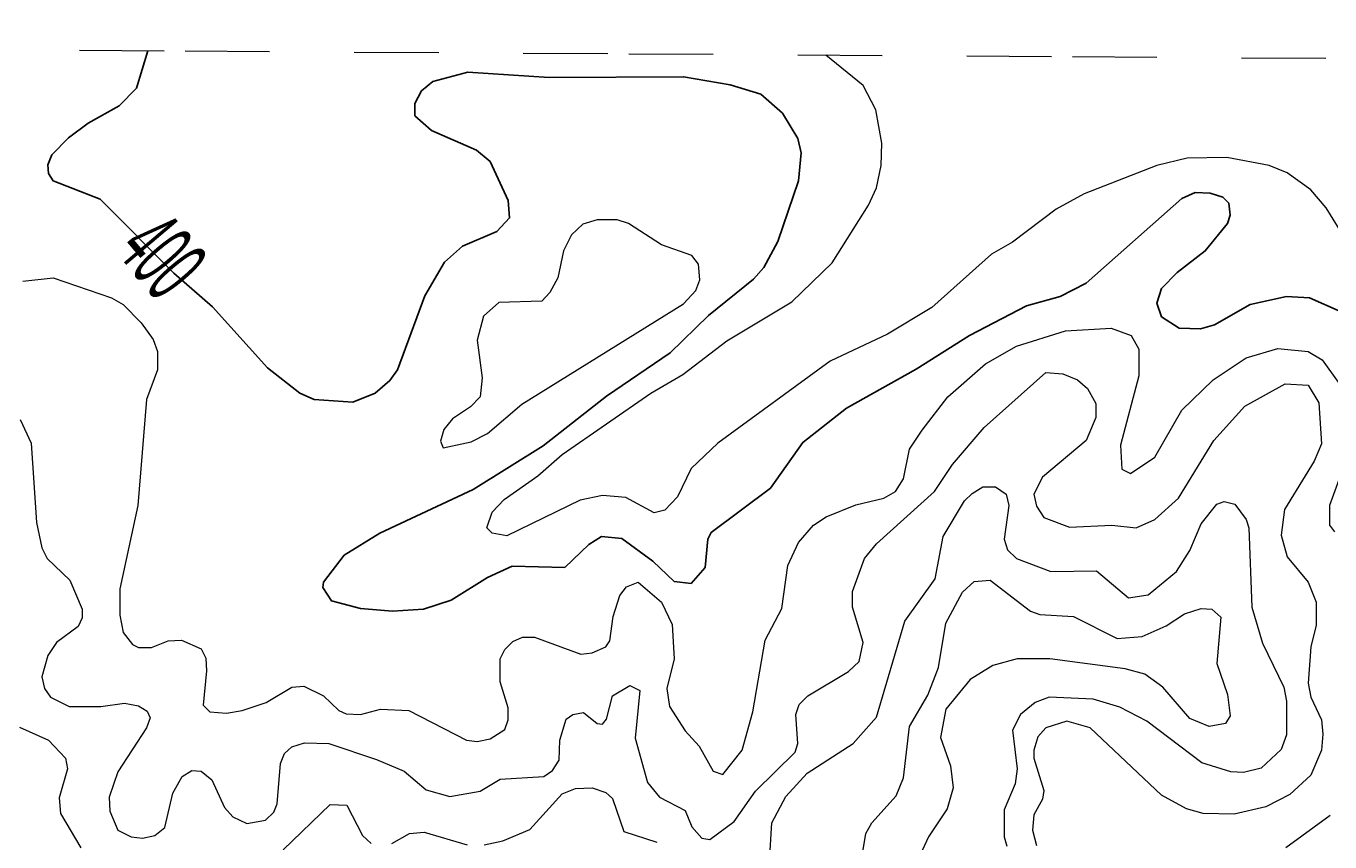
# Model space of a CAD drawing. Extents: x 577 to 602.9, y 7483.8 to 7511.6.
# Drawn here: x 597.951 to 599.494, y 7510.547 to 7511.513 of the extents above; entities that cross this region are included whole.
import ezdxf
from ezdxf.enums import TextEntityAlignment as Align

# ---------------------------------------------------------------- set-up
doc = ezdxf.new("R2010")
doc.units = 0
doc.header["$LTSCALE"] = 0.032
doc.linetypes.add('SHORT_DASHED', pattern=[2.7, 1.5, -1.2])
for name, color, linetype, lineweight in [('1', 7, 'Continuous', 25), ('2', 7, 'Continuous', 13), ('62', 7, 'SHORT_DASHED', 13)]:
    doc.layers.add(name, color=color, linetype=linetype, lineweight=lineweight)
doc.layers.add('61', color=7, linetype='Continuous')

msp = doc.modelspace()

# ---------------------------------------------------------------- linework, layer by layer
at = {"layer": '1'}
msp.add_lwpolyline([(598.0953, 7511.4836), (598.082, 7511.4392), (598.0613, 7511.4185), (598.0247, 7511.3978), (598.0016, 7511.3803), (597.9818, 7511.3605), (597.977, 7511.3485), (597.9778, 7511.3382), (597.9834, 7511.3294), (598.039, 7511.308), (598.1262, 7511.2203), (598.1718, 7511.1806), (598.237, 7511.1084), (598.2752, 7511.0782), (598.2919, 7511.071), (598.338, 7511.0678), (598.3642, 7511.0782), (598.3817, 7511.0933), (598.3905, 7511.106), (598.4231, 7511.1935), (598.4462, 7511.2332), (598.4676, 7511.2523), (598.5082, 7511.2698), (598.5233, 7511.2857), (598.5217, 7511.3064), (598.5002, 7511.3525), (598.4843, 7511.366), (598.431, 7511.3891), (598.4112, 7511.4066), (598.4112, 7511.4209), (598.4191, 7511.436), (598.4326, 7511.4471), (598.474, 7511.4583), (598.5702, 7511.4519), (598.7292, 7511.4527), (598.7841, 7511.4432), (598.8207, 7511.432), (598.8461, 7511.4098), (598.8644, 7511.3795), (598.8684, 7511.3628), (598.8652, 7511.3294), (598.8406, 7511.2579), (598.8239, 7511.2269), (598.8119, 7511.2133), (598.7587, 7511.1704), (598.7133, 7511.1259), (598.6378, 7511.075), (598.563, 7511.0161), (598.4803, 7510.9645), (598.3698, 7510.9128), (598.3277, 7510.8865), (598.303, 7510.8547), (598.3022, 7510.8484), (598.3126, 7510.8325), (598.3468, 7510.8237), (598.3849, 7510.8205), (598.4215, 7510.8229), (598.4541, 7510.8333), (598.497, 7510.8603), (598.5265, 7510.8738), (598.5885, 7510.8722), (598.6171, 7510.8992), (598.6322, 7510.9088), (598.6561, 7510.9064), (598.6927, 7510.8794), (598.7181, 7510.8555), (598.738, 7510.8531), (598.7547, 7510.8722), (598.7579, 7510.9056), (598.7618, 7510.9136), (598.8318, 7510.966), (598.87, 7511.0201), (598.9217, 7511.0607), (599.0044, 7511.1068), (599.0672, 7511.1465), (599.1348, 7511.1815), (599.1745, 7511.1927), (599.2055, 7511.2086), (599.3185, 7511.3088), (599.3344, 7511.3159), (599.3519, 7511.3151), (599.367, 7511.3104), (599.3741, 7511.3032), (599.3757, 7511.2889), (599.3725, 7511.2793), (599.3463, 7511.2467), (599.3129, 7511.2213), (599.2946, 7511.2022), (599.289, 7511.1847), (599.2946, 7511.1688), (599.3153, 7511.1553), (599.3407, 7511.1545), (599.3574, 7511.1593), (599.3996, 7511.1831), (599.4425, 7511.1927), (599.4695, 7511.1911), (599.5069, 7511.1744)], dxfattribs=at)
at = {"layer": '2'}
for points in [[(599.5212, 7511.2459), (599.4894, 7511.2976), (599.4711, 7511.3191), (599.4433, 7511.339), (599.4218, 7511.3477), (599.3717, 7511.3573), (599.3248, 7511.3565), (599.289, 7511.3477), (599.2032, 7511.3143), (599.1698, 7511.296), (599.1181, 7511.2571), (599.0934, 7511.2428), (599.0227, 7511.1799), (598.9702, 7511.1481), (598.9026, 7511.1163), (598.7698, 7511.0193), (598.738, 7510.9891), (598.7221, 7510.9557), (598.707, 7510.9398), (598.6942, 7510.9366), (598.6608, 7510.9549), (598.633, 7510.9573), (598.6068, 7510.9517), (598.5201, 7510.9096), (598.5026, 7510.9128), (598.4962, 7510.9191), (598.5026, 7510.9374), (598.5169, 7510.9525), (598.5567, 7510.9804), (598.5853, 7511.0058), (598.6903, 7511.0782), (598.7284, 7511.1004), (598.7801, 7511.1402), (598.8573, 7511.1863), (598.905, 7511.2324), (598.9479, 7511.3008), (598.9575, 7511.3215), (598.963, 7511.3477), (598.9638, 7511.374), (598.9567, 7511.4137), (598.9415, 7511.4424), (598.8976, 7511.4784)], [(597.9476, 7511.211), (597.9834, 7511.2149), (598.0525, 7511.1911), (598.0661, 7511.1831), (598.0875, 7511.1617), (598.1018, 7511.1418), (598.1066, 7511.1275), (598.1066, 7511.106), (598.0939, 7511.071), (598.0836, 7510.9454), (598.0621, 7510.8468), (598.0621, 7510.8158), (598.0661, 7510.7951), (598.0772, 7510.7808), (598.0843, 7510.7776), (598.0995, 7510.7776), (598.1193, 7510.7855), (598.1352, 7510.7863), (598.1583, 7510.776), (598.1639, 7510.7649), (598.1647, 7510.7498), (598.1607, 7510.7092), (598.1686, 7510.7013), (598.1885, 7510.6997), (598.2068, 7510.7028), (598.2354, 7510.7124), (598.2656, 7510.7307), (598.28, 7510.7315), (598.303, 7510.7203), (598.3213, 7510.7028), (598.3301, 7510.6989), (598.3468, 7510.6981), (598.3706, 7510.7044), (598.404, 7510.7028), (598.4724, 7510.6679), (598.4851, 7510.6663), (598.5002, 7510.6694), (598.5177, 7510.6806), (598.5217, 7510.6917), (598.5217, 7510.706), (598.5122, 7510.737), (598.5122, 7510.7641), (598.5177, 7510.7752), (598.5273, 7510.7847), (598.5384, 7510.7895), (598.5527, 7510.7895), (598.6076, 7510.7696), (598.6211, 7510.7712), (598.637, 7510.7784), (598.6418, 7510.7855), (598.6457, 7510.8142), (598.6537, 7510.8388), (598.6616, 7510.8492), (598.6752, 7510.8547), (598.703, 7510.8309), (598.7157, 7510.8046), (598.7181, 7510.7641), (598.7094, 7510.7291), (598.7125, 7510.7076), (598.7308, 7510.679), (598.7475, 7510.6607), (598.7642, 7510.6313), (598.7754, 7510.6273), (598.7984, 7510.6559), (598.8111, 7510.7013), (598.8255, 7510.7863), (598.8453, 7510.8237), (598.8525, 7510.8746), (598.8652, 7510.9016), (598.8827, 7510.9223), (598.8978, 7510.9319), (598.9328, 7510.9462), (598.9662, 7510.9541)], [(598.9662, 7510.9541), (598.9797, 7510.9621), (598.9893, 7510.9772), (598.9964, 7511.0122), (599.0115, 7511.0344), (599.0417, 7511.0742), (599.0863, 7511.1132), (599.1228, 7511.1338), (599.1809, 7511.1521), (599.235, 7511.1553), (599.2588, 7511.1465), (599.2676, 7511.1306), (599.2676, 7511.0988), (599.2461, 7511.0169), (599.2477, 7510.9883), (599.258, 7510.9835), (599.2867, 7511.0026), (599.3185, 7511.0583), (599.3558, 7511.0941), (599.3948, 7511.1203), (599.4322, 7511.1314), (599.468, 7511.1275), (599.4847, 7511.1179), (599.5053, 7511.0885)], [(598.5122, 7510.6217), (598.5638, 7510.6249), (598.5742, 7510.6321), (598.5821, 7510.644), (598.5829, 7510.6679), (598.5901, 7510.6925), (598.598, 7510.6981), (598.6108, 7510.7005), (598.6267, 7510.6877), (598.633, 7510.6869), (598.6378, 7510.6925), (598.6449, 7510.7203), (598.6656, 7510.7323), (598.6775, 7510.7267), (598.672, 7510.6702), (598.6863, 7510.6178), (598.7006, 7510.6003), (598.7308, 7510.5844), (598.7388, 7510.5653), (598.7507, 7510.5518), (598.7602, 7510.5502), (598.7889, 7510.5716), (598.8143, 7510.6074), (598.8612, 7510.6535), (598.8644, 7510.6639), (598.862, 7510.6981), (598.866, 7510.71), (598.8763, 7510.7203), (598.9241, 7510.749), (598.9368, 7510.7609), (598.9415, 7510.7832), (598.9288, 7510.8253), (598.9288, 7510.8436), (598.9431, 7510.8826), (598.9575, 7510.9), (599.0258, 7510.9621), (599.0473, 7510.9939), (599.0847, 7511.0376), (599.1578, 7511.1028), (599.1777, 7511.1012), (599.1952, 7511.0941), (599.2071, 7511.0837), (599.2167, 7511.0662), (599.2167, 7511.0495), (599.2055, 7511.0225), (599.1539, 7510.9788), (599.1435, 7510.9589), (599.1467, 7510.9446), (599.1554, 7510.9311), (599.1857, 7510.9199), (599.2358, 7510.9223), (599.2644, 7510.9191), (599.2867, 7510.9287), (599.3145, 7510.9541), (599.3566, 7511.0225), (599.3932, 7511.0631), (599.4409, 7511.0893), (599.468, 7511.0877), (599.4807, 7511.067), (599.4839, 7511.0185), (599.4751, 7510.9979), (599.4401, 7510.9406), (599.4361, 7510.9104), (599.4433, 7510.8849), (599.468, 7510.8547), (599.4775, 7510.8309), (599.4775, 7510.8038), (599.4711, 7510.7784), (599.468, 7510.7354), (599.4711, 7510.7187), (599.4839, 7510.6917), (599.4854, 7510.675), (599.4839, 7510.6559), (599.4711, 7510.6265), (599.4465, 7510.6034), (599.4179, 7510.5891), (599.3805, 7510.5804), (599.3439, 7510.5812), (599.324, 7510.5867), (599.2946, 7510.6026), (599.2103, 7510.6822), (599.1825, 7510.6901), (599.1578, 7510.6822), (599.1483, 7510.6718), (599.1435, 7510.6559), (599.1435, 7510.6464), (599.1554, 7510.6082), (599.1539, 7510.5979), (599.1435, 7510.5796), (599.1419, 7510.5613), (599.1467, 7510.543)], [(597.9444, 7511.0472), (597.9571, 7511.0193), (597.9635, 7510.9255), (597.9698, 7510.8953), (597.9762, 7510.8826), (598.0032, 7510.8571), (598.0176, 7510.8229), (598.0176, 7510.8126), (598.0128, 7510.8022), (597.9873, 7510.7832), (597.977, 7510.768), (597.9698, 7510.7426), (597.973, 7510.7291), (597.9802, 7510.7187), (598.0024, 7510.7076), (598.0398, 7510.7076), (598.0676, 7510.7116), (598.0843, 7510.7084), (598.0947, 7510.702), (598.0979, 7510.6941), (598.0939, 7510.6822), (598.0597, 7510.6305), (598.0494, 7510.6003), (598.0502, 7510.5836), (598.0597, 7510.5613), (598.0756, 7510.5533), (598.0891, 7510.5518), (598.1034, 7510.5549), (598.1154, 7510.5645), (598.1249, 7510.605), (598.136, 7510.6249), (598.1472, 7510.6321), (598.1583, 7510.6313), (598.171, 7510.6209), (598.1861, 7510.5883), (598.1957, 7510.5772), (598.2124, 7510.5693), (598.2346, 7510.5732), (598.2442, 7510.5828), (598.2482, 7510.5923), (598.2521, 7510.64), (598.2569, 7510.652), (598.2656, 7510.6599), (598.2808, 7510.6647), (598.3094, 7510.6639), (598.3658, 7510.6448), (598.3984, 7510.6313), (598.4247, 7510.609), (598.4525, 7510.6011), (598.4883, 7510.6074), (598.5122, 7510.6217)], [(599.5125, 7510.9986), (599.4934, 7510.9454), (599.4934, 7510.9223), (599.499, 7510.9144)], [(598.8302, 7510.5176), (598.8334, 7510.57), (598.8501, 7510.6011), (598.8755, 7510.6289), (598.9296, 7510.6639), (598.9575, 7510.6949), (598.9908, 7510.8086), (599.0266, 7510.8587), (599.0362, 7510.9088), (599.0616, 7510.9509), (599.0704, 7510.9597), (599.0831, 7510.9676), (599.0982, 7510.9676), (599.1109, 7510.9589), (599.1141, 7510.9454), (599.1085, 7510.9056), (599.1125, 7510.8929), (599.1228, 7510.8826), (599.1634, 7510.8674), (599.2175, 7510.8682), (599.2556, 7510.8364), (599.2787, 7510.8396), (599.3121, 7510.8674), (599.328, 7510.8921), (599.3415, 7510.9239), (599.3598, 7510.947)], [(599.3598, 7510.947), (599.3686, 7510.9501), (599.3813, 7510.947), (599.3948, 7510.9287), (599.398, 7510.9191), (599.4012, 7510.8253), (599.4139, 7510.7824), (599.4393, 7510.7307), (599.4425, 7510.714), (599.4425, 7510.6742), (599.4361, 7510.6567), (599.4123, 7510.6345), (599.3916, 7510.6297), (599.3765, 7510.6305), (599.3423, 7510.6408), (599.2771, 7510.6901), (599.2453, 7510.7068), (599.2135, 7510.7164), (599.1618, 7510.7187), (599.1451, 7510.7124), (599.1276, 7510.6981), (599.1181, 7510.6798), (599.1236, 7510.6337), (599.1213, 7510.6162), (599.1085, 7510.5852), (599.1085, 7510.5533), (599.1117, 7510.5422)], [(598.9415, 7510.5382), (598.9447, 7510.5573), (598.9519, 7510.57), (598.9805, 7510.6019), (598.9893, 7510.6233), (598.9964, 7510.6838), (599.0179, 7510.7211), (599.0306, 7510.7537), (599.0394, 7510.8062), (599.0592, 7510.8428), (599.0728, 7510.8555), (599.0918, 7510.8571), (599.1395, 7510.8205), (599.1507, 7510.8166), (599.1904, 7510.8142), (599.2421, 7510.7879), (599.2715, 7510.7903), (599.3002, 7510.803), (599.3216, 7510.8173), (599.3415, 7510.8237), (599.3542, 7510.8229), (599.3646, 7510.8134), (599.3598, 7510.7585), (599.3725, 7510.7219), (599.3757, 7510.6965), (599.3701, 7510.6877), (599.3511, 7510.6838), (599.328, 7510.6933), (599.2962, 7510.7307), (599.2747, 7510.7458), (599.2517, 7510.7521), (599.1626, 7510.7641)], [(599.1626, 7510.7641), (599.1236, 7510.7641), (599.095, 7510.7561), (599.068, 7510.7394), (599.0394, 7510.7044), (599.033, 7510.671), (599.0449, 7510.6376), (599.0481, 7510.6114), (599.0409, 7510.5867), (599.0187, 7510.5533), (599.0068, 7510.5271)], [(597.9436, 7510.683), (597.9778, 7510.6679), (597.9977, 7510.6464), (598.0001, 7510.6337), (597.9905, 7510.5995), (597.9921, 7510.5812), (598.016, 7510.5406)], [(598.4931, 7510.5438), (598.5153, 7510.5486), (598.5471, 7510.5621), (598.5853, 7510.6042), (598.6012, 7510.6106), (598.6211, 7510.6114), (598.637, 7510.6058), (598.6449, 7510.5987), (598.6585, 7510.5597), (598.6974, 7510.547)], [(598.2553, 7510.5382), (598.311, 7510.5915), (598.3309, 7510.5907), (598.3491, 7510.5549), (598.3595, 7510.5454)], [(599.4942, 7510.5788), (599.4417, 7510.5406)], [(598.3841, 7510.5454), (598.4048, 7510.5573), (598.4223, 7510.5589), (598.4732, 7510.5438)]]:
    msp.add_lwpolyline(points, dxfattribs=at)
msp.add_lwpolyline([(598.571, 7511.1974), (598.5615, 7511.1871), (598.5106, 7511.1855), (598.4923, 7511.1696), (598.4851, 7511.141), (598.4907, 7511.0965), (598.4883, 7511.0742), (598.4772, 7511.0623), (598.4557, 7511.0479), (598.4454, 7511.0352), (598.4414, 7511.0217), (598.4446, 7511.0138), (598.478, 7511.0209), (598.497, 7511.0305), (598.5376, 7511.0654), (598.7292, 7511.1839), (598.7435, 7511.1998), (598.7483, 7511.2125), (598.7467, 7511.2308), (598.7388, 7511.2412), (598.703, 7511.2539), (598.664, 7511.2793), (598.6505, 7511.2833), (598.6267, 7511.2833), (598.61, 7511.2785), (598.5964, 7511.2658), (598.5869, 7511.2467), (598.5805, 7511.2149)], close=True, dxfattribs=at)
at = {"layer": '62'}
msp.add_lwpolyline([(593.4158, 7511.5127), (593.9407, 7511.5095), (594.4655, 7511.5063), (594.9903, 7511.503), (595.5152, 7511.4998), (596.04, 7511.4965), (596.5649, 7511.4932), (597.0897, 7511.4899), (597.6146, 7511.4866), (598.1394, 7511.4833), (598.6642, 7511.4799), (599.1891, 7511.4766), (599.7139, 7511.4732), (600.2388, 7511.4698), (600.7636, 7511.4663), (601.2885, 7511.4629), (601.8133, 7511.4594), (602.3382, 7511.4559), (602.863, 7511.4524)], dxfattribs=at)

# ---------------------------------------------------------------- texts
at = {"layer": '61', "width": 0.45}
msp.add_text('400', height=0.08, rotation=310.175, dxfattribs=at).set_placement((598.0822, 7511.2153), align=Align.CENTER)

doc.saveas('drawing.dxf')
